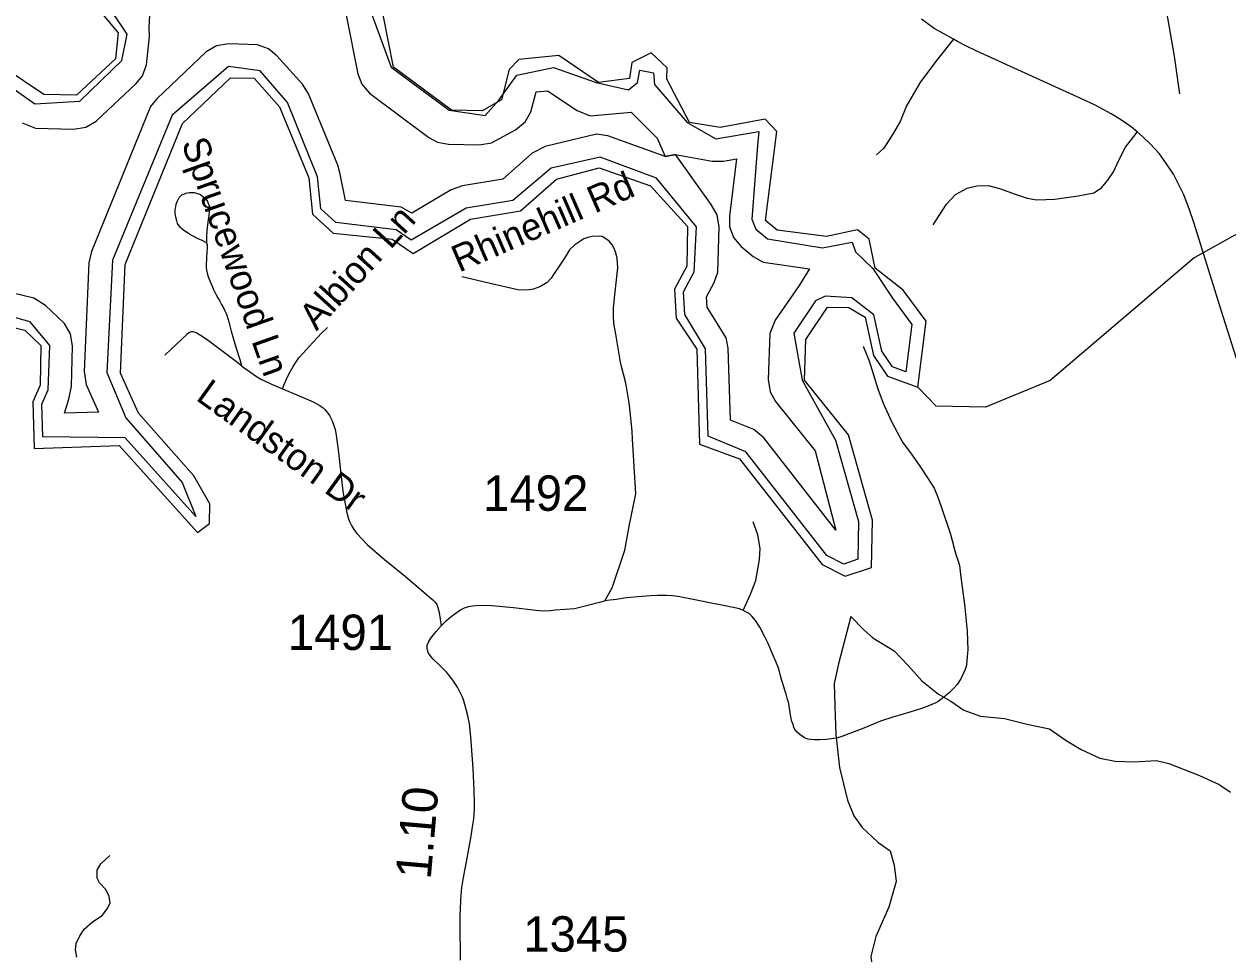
# Model space of a CAD drawing. Extents: x 1383679 to 1536984, y 460658 to 651027.
# Drawn here: x 1388982 to 1393235, y 489995 to 493279 of the extents above; entities that cross this region are included whole.
import ezdxf

# ---------------------------------------------------------------- set-up
doc = ezdxf.new("R2010")
doc.units = 0
for name, color, linetype in [('Exist Hydrographic Bay Label', 7, 'Continuous'), ('Exist Hydrographic Buffer Line', 7, 'Continuous'), ('Exist Hydrographic Creek Single Shore', 7, 'Continuous'), ('Exist Hydrographic Misc Water Feature', 7, 'Continuous'), ('Exist Road Non-System Type 51', 7, 'Continuous'), ('Exist Road Non-System Type 51 Label', 7, 'Continuous'), ('Exist Road Secondary Mileage Hundredths English Label', 7, 'Continuous'), ('Exist Road Secondary Type 51 Attributed', 7, 'Continuous'), ('Exist Road Secondary Type 51 Number Label', 7, 'Continuous')]:
    doc.layers.add(name, color=color, linetype=linetype)

msp = doc.modelspace()

# ---------------------------------------------------------------- linework, layer by layer
at = {"layer": 'Exist Hydrographic Bay Label'}
for points in [[(1392139.1, 491997), (1392169.1, 492229.5), (1392088.1, 492339.5), (1391989.1, 492416.9), (1391967.1, 492519.1), (1391926.1, 492552.8), (1391817.1, 492528.7), (1391642.2, 492551.9), (1391601.2, 492585.5), (1391641.2, 492899.9), (1391600.2, 492943.3), (1391441.1, 492913.7), (1391333.2, 492932.2), (1391253.1, 493084.8), (1391254.1, 493124.3), (1391197.1, 493177.9), (1391129.2, 493143.2), (1391120.2, 493087.6), (1391011.2, 493073.3), (1390871.2, 493168), (1390729.2, 493154.4), (1390695.2, 493119), (1390668.2, 493011.3), (1390600.3, 492973.3), (1390492.2, 492975.4), (1390287.3, 493127.2), (1390234.2, 493397.4)], [(1389257.3, 493315.3), (1389314.3, 493248.5), (1389304.3, 493156.8), (1389167.3, 493028.3), (1389051.3, 493030.6), (1388911.3, 493125.3)], [(1388984.3, 492198.1), (1389041.3, 492144.5), (1389038.3, 492003.4), (1389012.3, 491944.8), (1389017.3, 491780.7), (1389317.3, 491791.1), (1389594.3, 491483.5), (1389636.2, 491515.4), (1389638.3, 491584.4), (1389581.3, 491683.9), (1389386.3, 491904.6), (1389322.3, 492046.9), (1389339.3, 492430.7), (1389541.3, 492928.8), (1389711.3, 493089.5), (1389794.2, 493087.8), (1389884.2, 492987.6), (1389987.3, 492736), (1390001.2, 492607.7), (1390074.2, 492540.6), (1390282.2, 492520.1), (1390356.2, 492469.3), (1390559.2, 492590), (1390735.2, 492619.3), (1390862.2, 492731.6), (1391013.2, 492771.3), (1391195.2, 492708.6), (1391326.1, 492564.8), (1391323.1, 492423.7), (1391279.2, 492342.5), (1391286.1, 492240.6), (1391358.2, 492130.9), (1391368.1, 491795.9), (1391509.1, 491743.8), (1391801.1, 491370.3), (1391883.1, 491329.2), (1391976.1, 491360.2), (1391979.1, 491527.6), (1391894.1, 491828), (1391739.2, 492021.5), (1391743.2, 492165.8), (1391820.2, 492279.2), (1391895.1, 492277.7), (1391953.1, 492243.7), (1391983.1, 492108.5), (1392032.1, 492035.3), (1392139.1, 491997)], [(1388834.3, 492234), (1388984.3, 492198.1)]]:
    msp.add_lwpolyline(points, dxfattribs=at)
at = {"layer": 'Exist Hydrographic Buffer Line'}
for p, q in [((1389815.2, 493114.4), (1389703.4, 493129.3)), ((1391701.4, 492188), (1391730.5, 492021.2))]:
    msp.add_line(p, q, dxfattribs=at)
for points in [[(1389345.4, 493244), (1389288.3, 493330.3), (1389296.6, 493467.3), (1389309.8, 493686.5), (1389363.7, 493496.1), (1389492.2, 493380.6)], [(1389749.3, 493431.1), (1389767.7, 493580.3), (1389901.5, 493604.4), (1389902.8, 493650), (1389961.5, 493689), (1389938.3, 493508.2), (1389951.8, 493470), (1390190.4, 493368.5), (1390278.6, 493127)], [(1388736.6, 493568.3), (1388730.3, 493510.5), (1388741.6, 493305.9), (1388869.2, 493103.1), (1389020.1, 492997.3)], [(1388975.3, 492931.1), (1389021.8, 492912.3), (1389156.1, 492908.1), (1389199.6, 492915.3), (1389235.7, 492936.2), (1389377.7, 493069.2), (1389399.5, 493096.7), (1389413.7, 493135.9), (1389424.8, 493235.3), (1389423.8, 493269.1), (1389427.5, 493330.1)], [(1390120.1, 493311.2), (1390160.7, 493103.9), (1390174.6, 493067), (1390201.5, 493035.1), (1390412, 492878.8), (1390442.5, 492862.4), (1390481.1, 492855.2), (1390589.2, 492853.1), (1390632.6, 492860.3), (1390718.1, 492906.3), (1390751.5, 492933.9), (1390772.3, 492970), (1390790.6, 493040.4), (1390831, 493044.2), (1390935.2, 492973.7), (1390981.7, 492954.9), (1391127.1, 492968.3), (1391218.3, 492876.2), (1391246.5, 492812.2), (1391283.5, 492819.2)], [(1389588.2, 491540.1), (1389338.3, 491817.7), (1389047.3, 491821.9), (1389043.8, 491936.8), (1389066.1, 491987), (1389072.5, 492143.6), (1389002.9, 492227.1), (1388866.4, 492265.3), (1388869.5, 492400.2), (1388843.5, 492486.5), (1388767.8, 492563.6), (1388464.1, 492683.2), (1388410.9, 492732.7), (1388318.2, 492943.6), (1388233, 493019), (1387767.6, 493118.4), (1387516, 493124.1), (1387444.3, 493257), (1387412.6, 493264.9)], [(1389020.1, 492997.3), (1389178.1, 493007.6), (1389327.3, 493150.5), (1389345.4, 493244)], [(1391283.5, 492819.2), (1391412.2, 492795.2), (1391453.3, 492795.3), (1391499.3, 492803.8), (1391473.5, 492600.4), (1391474.3, 492564.4), (1391488.6, 492525.3), (1391515.4, 492493.3), (1391557.5, 492458.8), (1391592.5, 492438.8), (1391756.3, 492414.7), (1391756.3, 492414.7), (1391719.6, 492356), (1391635.3, 492233), (1391616.3, 492186.4), (1391610.6, 492024.5), (1391617.7, 491980.1), (1391636.8, 491946.2), (1391776.6, 491771.7), (1391849.8, 491491.5), (1391595, 491817.5), (1391560.4, 491847.5), (1391477, 491880.1), (1391469.5, 492134.2), (1391462.3, 492171.7), (1391395.1, 492279.9), (1391392.6, 492315.7), (1391420, 492366.3), (1391432.7, 492402.6), (1391437.4, 492562), (1391430.2, 492605.6), (1391409.4, 492641.7), (1391283.5, 492819.2), (1391246.5, 492812.2), (1391043.6, 492884.5), (1391004.5, 492891), (1390823.1, 492847.5), (1390776.4, 492823.3), (1390672.8, 492731.8), (1390530.9, 492708.1), (1390490.6, 492693.7), (1390352.2, 492611.4), (1390314.5, 492632.7), (1390117.2, 492655.9), (1390097.9, 492748.8), (1390089.6, 492781.3), (1389986.6, 493032.9), (1389964.8, 493067.6), (1389874.8, 493167.8), (1389845.5, 493191.6), (1389806.3, 493205.8), (1389705, 493209.3), (1389661.5, 493202.1), (1389625.5, 493181.3), (1389450.1, 493015.8), (1389428.6, 492988.6), (1389219.4, 492475.6), (1389210.7, 492435.9), (1389193.7, 492052.1), (1389200.8, 492005.7), (1389244.1, 491908.8), (1389124.8, 491904.6), (1389139.2, 491954.5), (1389149.5, 492000.7), (1389152.5, 492141.9), (1389145.3, 492185.4), (1389124.5, 492221.5), (1389057.8, 492285.4), (1389016.6, 492310.8), (1388947.9, 492328)], [(1389703.4, 493129.3), (1389505.1, 492957.7), (1389293.5, 492445.5), (1389273.6, 492048.6), (1389341.1, 491888), (1389539.9, 491660.4), (1389588.2, 491540.1)], [(1391730.5, 492021.2), (1391849.1, 491809.1), (1391930.3, 491522.1), (1391928, 491389), (1391877.5, 491372.2), (1391818.4, 491401.7), (1391531.9, 491768.2), (1391398.6, 491823.8), (1391389.5, 492131.8), (1391316.6, 492253.5), (1391311.2, 492333.4), (1391349.6, 492404.4), (1391357.4, 492563.7), (1391216, 492735.2), (1391017.6, 492808.8), (1390843.4, 492770.1), (1390708.5, 492656.6), (1390544, 492629.2), (1390349.1, 492516.5), (1390296.2, 492552.9), (1390082.7, 492578.9), (1390030.6, 492626.8), (1390018.3, 492740.2), (1389912.5, 493002.6), (1389815.2, 493114.4)], [(1390278.6, 493127), (1390483.5, 492975.2), (1390610.9, 492956), (1390659.5, 493011)], [(1390659.5, 493011), (1390722.7, 493098.7), (1390852, 493126.6), (1391002.5, 493073.1), (1391116.7, 493047.6), (1391149.1, 493073.6), (1391156.7, 493116.5), (1391205, 493107.1), (1391209.1, 493066), (1391324.5, 492932), (1391425.7, 492874), (1391577.4, 492899.7), (1391573.5, 492851), (1391552.8, 492590.3), (1391566.8, 492554.6), (1391608.2, 492520.7), (1391803.2, 492488.7), (1391907.1, 492509.2), (1391918.9, 492474.5), (1391980.5, 492416.6), (1392050.5, 492311), (1392118.7, 492218.4), (1392097.2, 492051.1)], [(1392097.2, 492051.1), (1392049.4, 492068.3), (1392011.9, 492124.2), (1391983.6, 492252.1), (1391906.7, 492311.9), (1391812.3, 492318.9), (1391778.4, 492301.3), (1391701.4, 492188)]]:
    msp.add_lwpolyline(points, dxfattribs=at)
at = {"layer": 'Exist Hydrographic Creek Single Shore'}
msp.add_lwpolyline([(1393445.1, 492637.2), (1393116.1, 492453.4), (1392607, 492020.5), (1392379.1, 491926.5), (1392204.1, 491930.1), (1392139.1, 491997)], dxfattribs=at)
at = {"layer": 'Exist Hydrographic Misc Water Feature'}
for points in [[(1391902.4, 491186.4), (1391858.9, 491019.1), (1391843.4, 490949.6), (1391845.8, 490869.2), (1391849.7, 490769.8), (1391863.2, 490653), (1391891, 490538.4), (1391913.7, 490482.1), (1391943, 490441.3), (1391997.9, 490390.2), (1392041.2, 490358.9), (1392056.1, 490308.6), (1392063, 490251), (1392037.1, 490159.6), (1391990.9, 490056.3), (1391973.5, 489986.1), (1391983.8, 489906.3), (1391992.2, 489825.7), (1392030.9, 489769.2)], [(1391902.4, 491186.4), (1391947.5, 491141.2), (1391980.9, 491111), (1392055.9, 491065.2), (1392104.8, 491014.1), (1392153.9, 490959), (1392212.9, 490911.9), (1392256.3, 490887.2), (1392301.7, 490855.9), (1392361.3, 490835), (1392445.1, 490826.8), (1392530.7, 490805.3), (1392604.5, 490789.9), (1392663.7, 490748.5), (1392717, 490717.1), (1392782.4, 490686.3), (1392836.2, 490675.3), (1392902.2, 490673.2), (1392982.3, 490678.1), (1393026.1, 490667.4), (1393135.2, 490625), (1393204.6, 490593.2), (1393244.1, 490566.1)]]:
    msp.add_lwpolyline(points, dxfattribs=at)
at = {"layer": 'Exist Road Non-System Type 51'}
for points in [[(1392871.9, 494218.2), (1392874.2, 494198.8), (1392875.2, 494192.7), (1392882.1, 494130.5), (1392906.6, 494025.8), (1392917.4, 493972), (1393017.2, 493328.2), (1393044.9, 493166.4), (1393059.8, 493066), (1393064.2, 493032.7)], [(1392264.9, 493226.3), (1392197.1, 493263.5), (1392152.4, 493296.2)], [(1392264.9, 493226.3), (1392210.2, 493156.8), (1392149.2, 493075.1), (1392099.6, 492990.1), (1392077.6, 492935.8), (1392052.2, 492893.1), (1392018.8, 492841.2), (1391993.4, 492818.1)], [(1392914.4, 492898.3), (1392893.1, 492917), (1392856.1, 492942.4), (1392822.8, 492962.6), (1392796.9, 492976.5), (1392765.6, 492992.7), (1392715.4, 493016), (1392348.1, 493183.5), (1392309.2, 493202.2), (1392279.1, 493217.5), (1392264.9, 493226.3)], [(1392194.2, 492570.2), (1392241, 492643.6), (1392272.9, 492677.6), (1392313.4, 492699.9), (1392347.4, 492708.4), (1392387.8, 492709.5), (1392428.1, 492698.8), (1392486.6, 492677.6), (1392525.5, 492664.5), (1392560.1, 492659.1), (1392624, 492661), (1392705.8, 492673.1), (1392761.2, 492683.2), (1392788.5, 492701.3), (1392810.6, 492727.6), (1392830.9, 492757.8), (1392851, 492801.2), (1392873.2, 492844.6), (1392910.5, 492893), (1392914.4, 492898.3)], [(1393115.4, 492574.8), (1393098.5, 492627), (1393079, 492676.8), (1393061.8, 492712), (1393042.4, 492748.9), (1393018, 492786.2), (1392993, 492820.7), (1392960.9, 492856.8), (1392934.6, 492881.6), (1392914.4, 492898.3)], [(1389626, 492506.6), (1389610.5, 492514.8), (1389596.5, 492520.3), (1389588.6, 492524.4), (1389581, 492529), (1389569.6, 492535.3), (1389559.1, 492541.6), (1389549.1, 492548.5), (1389539.1, 492555.7), (1389534.2, 492560.7), (1389529, 492566.9), (1389524.1, 492575.3), (1389521, 492584), (1389517.5, 492596.8), (1389515.7, 492611.7), (1389515.7, 492623.9), (1389517.5, 492634.3), (1389519.2, 492642.9), (1389522.3, 492652.4), (1389524.7, 492657.9), (1389529, 492666.3), (1389533.8, 492671.5), (1389539.3, 492676), (1389545.6, 492679.1), (1389553.2, 492681.9), (1389565.4, 492684), (1389572.7, 492684.6), (1389582.4, 492684), (1389593.5, 492681.5), (1389598.7, 492679.4), (1389605.6, 492676.4), (1389613.6, 492670.8), (1389619.5, 492665.3), (1389624.7, 492659.7), (1389629.2, 492653.1), (1389632.5, 492646.1), (1389634.5, 492641.2), (1389636.2, 492633.7), (1389636.5, 492627.5), (1389636.1, 492619.2), (1389633.9, 492602.8), (1389631.9, 492587.6), (1389629.5, 492570), (1389627, 492550.8), (1389626, 492530.6), (1389626, 492506.6)], [(1393409.1, 491644.6), (1393211.1, 492269.4), (1393115.4, 492574.8)], [(1389626, 492506.6), (1389628.2, 492500.7), (1389628.4, 492494.2), (1389628.4, 492484.1), (1389627.6, 492475.4), (1389626.2, 492452.4), (1389625, 492428.8), (1389625.5, 492419.8), (1389626.5, 492410.2), (1389631.4, 492390.7), (1389637.4, 492373), (1389642.2, 492361.4), (1389649.2, 492344.2), (1389659.5, 492325.1), (1389666.4, 492312.9), (1389673.1, 492300.8), (1389679.6, 492288.7), (1389687.5, 492274.2), (1389690.9, 492267), (1389693.5, 492262.1), (1389695.5, 492256.8), (1389697.4, 492251), (1389704.7, 492227.4), (1389713.8, 492194.8), (1389721.3, 492166.7), (1389730.5, 492135.1), (1389741.4, 492101.5), (1389743.5, 492094.7), (1389750.1, 492072.1)], [(1389750.1, 492072.1), (1389732.6, 492086.2), (1389684.5, 492121.7), (1389628.9, 492163.6), (1389605, 492179.9), (1389591.5, 492187.6), (1389583.8, 492190.7), (1389578.3, 492191.8), (1389572.9, 492192.1), (1389570.1, 492191.5), (1389566, 492189.9), (1389556.2, 492182.7), (1389501.5, 492130.7), (1389478.8, 492109.4)], [(1389894.2, 491990.8), (1389900.9, 492006.8), (1389914, 492035.6), (1389922.7, 492052.9), (1389932.4, 492070.3), (1389940.1, 492083.1), (1389947.7, 492093.6), (1389954.7, 492102.3), (1389966.8, 492115.8), (1389978.3, 492128.7), (1389988.9, 492140.3), (1390019.2, 492173.1), (1390031.7, 492186.3), (1390053.2, 492207.1)], [(1391946.8, 492141.3), (1391959.6, 492110.2), (1391966.5, 492092.7), (1391972.4, 492074), (1391982.4, 492040), (1391997.6, 491990.8), (1392017.2, 491940.5), (1392047.5, 491873.1), (1392085.8, 491802.8), (1392119.9, 491756.7), (1392146.2, 491718.2), (1392176.1, 491672.9), (1392196.9, 491640.2), (1392210.6, 491608.4), (1392224.4, 491567.7), (1392232.4, 491543.6), (1392244.8, 491509), (1392254.6, 491477.8), (1392261, 491455.3), (1392267.9, 491427.9), (1392274.9, 491402.1), (1392282, 491381.7), (1392286.6, 491366.4), (1392290.8, 491335.4), (1392296, 491290.9), (1392304.4, 491228.7), (1392314, 491134.5), (1392315.1, 491101.2), (1392316, 491069.5), (1392313.8, 491045.4), (1392311.9, 491014.7)], [(1389750.1, 492072.1), (1389759, 492064.8), (1389777.7, 492052), (1389785.9, 492046), (1389795.2, 492039.7), (1389804.6, 492033.5), (1389818.5, 492025.5), (1389831, 492018.9), (1389856.1, 492007.1), (1389894.2, 491990.8)], [(1389894.2, 491990.8), (1389945, 491970), (1390003.4, 491944.6), (1390016.5, 491937.6), (1390026.2, 491931.7), (1390031.4, 491928.3), (1390038, 491923.7), (1390043.9, 491917.8), (1390055.1, 491904.5), (1390060.9, 491896.3), (1390068, 491882.3), (1390069.9, 491877.9), (1390075, 491865.5), (1390080.2, 491846.9), (1390084.6, 491827.6), (1390092.2, 491765.7), (1390099.3, 491701.6), (1390108, 491629.5), (1390110, 491615.1), (1390120.7, 491560.6), (1390123.2, 491548.8), (1390127.1, 491535.6), (1390131.9, 491522.4), (1390138.3, 491508.6), (1390146.3, 491494.6), (1390157.4, 491479.9), (1390194.3, 491440.9), (1390195.4, 491439.8), (1390254.8, 491388.3), (1390328.2, 491328.7), (1390403.9, 491264.6), (1390426.2, 491245.4), (1390434.6, 491237), (1390439.9, 491229.4), (1390443.5, 491219.1), (1390447.9, 491200.8), (1390455.3, 491153.6)], [(1391521.9, 491208.5), (1391547.9, 491265.8), (1391566.9, 491314.4), (1391580.5, 491387.7), (1391582.1, 491427.5), (1391574.1, 491475.4), (1391557.4, 491520.8)], [(1391521.9, 491208.5), (1391508.9, 491213.5), (1391493.2, 491217.9), (1391447, 491226.9), (1391415.1, 491233.1), (1391363.9, 491243.1), (1391298.6, 491256), (1391274.1, 491259.2), (1391251.4, 491260.5), (1391219.2, 491260.5), (1391194.4, 491259.5), (1391150.1, 491255.8), (1391101.1, 491251), (1391075, 491247.2), (1391051.6, 491244.8), (1391033.2, 491242.1)], [(1392311.9, 491014.7), (1392307, 490999.9), (1392291.4, 490966.2), (1392278.4, 490947.1), (1392264.9, 490932), (1392249.4, 490916.4), (1392231.6, 490901.5), (1392221, 490893.4), (1392211, 490886.2), (1392203.4, 490881.9), (1392189.5, 490876), (1392175, 490870.3), (1392152.4, 490862.2), (1392108.1, 490847.2), (1392075.9, 490838.3), (1392051.1, 490830.7), (1392007.4, 490817.2), (1391948.1, 490791.8), (1391870.8, 490763), (1391857.1, 490757.8), (1391842.1, 490755.8), (1391815.4, 490752.2), (1391792.2, 490750.7), (1391773.9, 490750.7), (1391761.4, 490751.8), (1391751.5, 490754), (1391739.6, 490758.6), (1391722.2, 490769.5), (1391712.6, 490778.3), (1391705.8, 490786.9), (1391701.1, 490794.7), (1391698.4, 490805.7), (1391694.6, 490816.4), (1391690.9, 490831.8), (1391682, 490885), (1391679.5, 490894), (1391673.8, 490912.1), (1391668.1, 490930), (1391662.6, 490949.7), (1391657.9, 490964.8), (1391652.6, 490981.8), (1391648.5, 491001.8), (1391637.5, 491027.6), (1391629.2, 491046.9), (1391622.6, 491062.8), (1391617.9, 491075), (1391608.9, 491094.1), (1391599.4, 491114.8), (1391581.2, 491149.4), (1391565.9, 491172.5), (1391553.4, 491187.8), (1391545.8, 491194.6), (1391538.5, 491199.3), (1391531.8, 491203.5), (1391527.1, 491205.8), (1391521.9, 491208.5)], [(1389167.8, 489983), (1389163.6, 490009.6), (1389166.1, 490032), (1389178.6, 490058.6), (1389194.4, 490082.7), (1389223.4, 490108.4), (1389257.4, 490130), (1389275.8, 490155.8), (1389285.6, 490174.8), (1389282.4, 490197.2), (1389270.8, 490222.2), (1389248.4, 490245.4), (1389240, 490262), (1389240, 490291.1), (1389252.5, 490313.5), (1389284.9, 490342.6)]]:
    msp.add_lwpolyline(points, dxfattribs=at)
at = {"layer": 'Exist Road Secondary Type 51 Attributed'}
for points in [[(1391033.2, 491242.1), (1391059.7, 491287.5), (1391104.2, 491421.2), (1391120.4, 491511.8), (1391143.3, 491619.5), (1391131, 491813.6), (1391129.7, 491841.6), (1391122.3, 491921.3), (1391119.7, 491941.3), (1391110.1, 491997.8), (1391106.4, 492015.8), (1391092.4, 492070), (1391089.4, 492085.3), (1391070.8, 492190.7), (1391067.5, 492208.3), (1391065.4, 492225.6), (1391064.1, 492246.6), (1391064.7, 492276.1), (1391067.3, 492313), (1391079.4, 492418.7), (1391077.5, 492452.9), (1391070.8, 492474.8), (1391065.6, 492489.6), (1391058.9, 492500.1), (1391048.4, 492512.9), (1391034.1, 492523.4), (1391023.6, 492528.7), (1391010.3, 492530.6), (1390989.3, 492529.1), (1390973.6, 492525.3), (1390959.3, 492521), (1390927.8, 492500.1), (1390908.3, 492481.5), (1390896.8, 492461.6), (1390886.4, 492445.2), (1390871.6, 492424.3), (1390854.9, 492398.1), (1390843.9, 492381.9), (1390830.2, 492366.4), (1390806.8, 492352.1), (1390782, 492343), (1390759.6, 492339.7), (1390726.6, 492340.8), (1390643.3, 492359.5), (1390527.9, 492387.1)], [(1390503.2, 491196.6), (1390524.1, 491210.6), (1390537.8, 491216.9), (1390551.4, 491221.9), (1390566.1, 491224.9), (1390588.4, 491226.6), (1390634.8, 491225.4), (1390711.1, 491218.8), (1390789.8, 491208.8), (1390815.4, 491207.3), (1390841.1, 491208.3), (1390858, 491210), (1390925.9, 491215.3), (1391033.2, 491242.1)], [(1390523.7, 489972.5), (1390522.3, 490107.2), (1390522.8, 490134.9), (1390523.4, 490149.6), (1390524.7, 490187.5), (1390528.1, 490229.8), (1390533.6, 490264.9), (1390544.2, 490320.4), (1390561.4, 490411.3), (1390566.4, 490443.3), (1390570.3, 490471.8), (1390572.6, 490504.8), (1390572.8, 490527), (1390571.9, 490572.7), (1390568.3, 490649.6), (1390560.2, 490761.3), (1390554.9, 490808), (1390549.6, 490835.6), (1390542.8, 490863.4), (1390535, 490888.5), (1390530.2, 490901.6), (1390521.6, 490921.1), (1390512.6, 490937.5), (1390499, 490958.6), (1390486.4, 490975.6), (1390473.8, 490990), (1390449.2, 491014.6), (1390427.5, 491036.2), (1390421.4, 491042.9), (1390412.8, 491053.9), (1390409.8, 491059.2), (1390406.4, 491067.8), (1390405.4, 491075.8), (1390406.1, 491085.5), (1390410.1, 491095.8), (1390419.1, 491109.7), (1390438, 491133.4), (1390455.3, 491153.6), (1390474.3, 491173), (1390490.6, 491187), (1390503.2, 491196.6)]]:
    msp.add_lwpolyline(points, dxfattribs=at)

# ---------------------------------------------------------------- texts
at = {"layer": 'Exist Road Non-System Type 51 Label'}
for s, rotation, p in [('Sprucewood Ln', 289.5019, (1389536.6, 492859.7)), ('Rhinehill Rd', 23.5429, (1390518.8, 492401)), ('Albion Ln', 47.7284, (1390014.9, 492192.9)), ('Landston Dr', 324.2604, (1389584.7, 491954))]:
    msp.add_text(s, height=95, rotation=rotation, dxfattribs=at).set_placement(p)
at = {"layer": 'Exist Road Secondary Mileage Hundredths English Label'}
msp.add_text('1.10', height=125, rotation=85.0426, dxfattribs=at).set_placement((1390418.1, 490255.9))
at = {"layer": 'Exist Road Secondary Type 51 Number Label'}
for s, p in [('1492', (1390603.5, 491560)), ('1491', (1389913.5, 491068.5)), ('1345', (1390745.3, 490002.9))]:
    msp.add_text(s, height=125, dxfattribs=at).set_placement(p)

doc.saveas('drawing.dxf')
